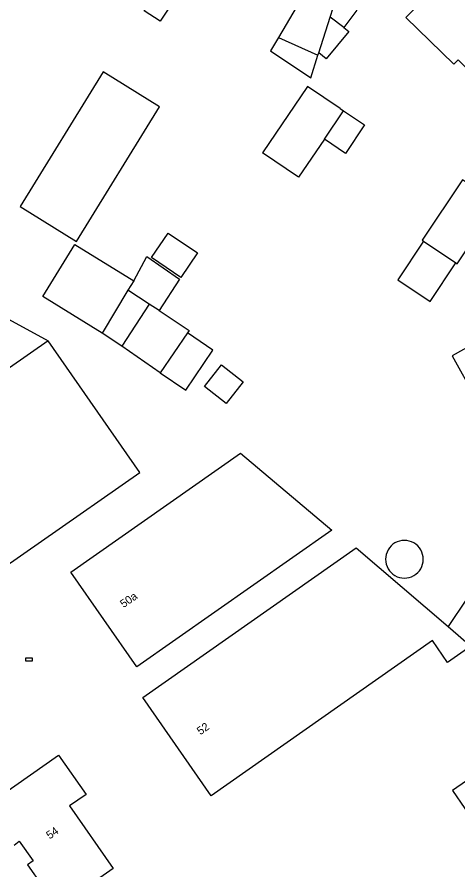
# Model space of a CAD drawing. Extents: x 132999 to 136000, y 398499 to 400501.
# Drawn here: x 134057.1 to 134112.3, y 399753.9 to 399860.4 of the extents above; entities that cross this region are included whole.
import ezdxf

# ---------------------------------------------------------------- set-up
doc = ezdxf.new("R2010")
doc.units = 0
for name, color, linetype in [('gg-afsc-hekwerk', 7, 'Continuous'), ('gg-anno-huisnummerreeks BGT', 7, 'Continuous'), ('gg-bbg-gedigitaliseerde bebouwing', 7, 'Continuous'), ('gg-bbg-gedigitaliseerde bijgebouw', 7, 'Continuous'), ('gg-bbg-hoofdgebouw', 7, 'Continuous'), ('gg-bbg-luifel en loopbrug', 7, 'Continuous'), ('gg-bbg-tussenscheiding', 7, 'Continuous'), ('gt-symb-kolk center center', 7, 'Continuous')]:
    doc.layers.add(name, color=color, linetype=linetype)

# ---------------------------------------------------------------- blocks, each defined once
blk = doc.blocks.new('gt0-KOLKCC')
at = {"layer": 'gt-symb-kolk center center'}
blk.add_lwpolyline([(-0.38, 0.2), (0.38, 0.2), (0.38, -0.2), (-0.38, -0.2)], close=True, dxfattribs=at)

msp = doc.modelspace()

# ---------------------------------------------------------------- linework, layer by layer
at = {"layer": 'gg-afsc-hekwerk'}
msp.add_line((134040.49, 399831.19), (134061.04, 399819.97), dxfattribs=at)
at = {"layer": 'gg-bbg-gedigitaliseerde bebouwing'}
for p, q in [((134105.76, 399860.37), (134111.36, 399866.13)), ((134094.88, 399855.99), (134096.29, 399860.42)), ((134097.99, 399859.13), (134096.29, 399860.42)), ((134099.63, 399861.29), (134097.99, 399859.13)), ((134089.82, 399857.88), (134094.77, 399855.66)), ((134094.77, 399855.66), (134094.88, 399855.99)), ((134099.55, 399794.11), (134111.03, 399784.28))]:
    msp.add_line(p, q, dxfattribs=at)
for points in [[(134097.57, 399870.71), (134098.87, 399869.66), (134096.65, 399866.6), (134095.47, 399867.49), (134089.82, 399857.88)], [(134105.76, 399860.37), (134111.76, 399854.55), (134112.28, 399855.09), (134114.55, 399852.89)]]:
    msp.add_lwpolyline(points, dxfattribs=at)
at = {"layer": 'gg-bbg-gedigitaliseerde bijgebouw'}
for p, q in [((134097.54, 399849.01), (134097.98, 399848.72)), ((134107.97, 399832.43), (134112.02, 399829.73)), ((134112.02, 399829.73), (134112.19, 399829.62)), ((134071.73, 399827.49), (134071, 399826.32)), ((134073.67, 399824.57), (134071, 399826.32)), ((134074.9, 399823.76), (134073.67, 399824.57)), ((134070.22, 399819.3), (134067.8, 399820.95)), ((134078.46, 399820.99), (134075.05, 399816)), ((134075.05, 399816), (134070.22, 399819.3))]:
    msp.add_line(p, q, dxfattribs=at)
for points in [[(134077.26, 399863.31), (134075.05, 399859.92), (134073.04, 399861.23), (134075.26, 399864.62), (134077.26, 399863.31)], [(134057.51, 399836.75), (134064.59, 399832.39), (134074.97, 399849.22), (134067.89, 399853.58), (134057.51, 399836.75)], [(134097.54, 399849.01), (134093.46, 399851.77), (134087.85, 399843.49)], [(134097.98, 399848.72), (134100.59, 399846.98), (134098.21, 399843.41), (134095.57, 399845.18)], [(134095.57, 399845.18), (134092.34, 399840.44), (134087.85, 399843.49)], [(134112.19, 399829.62), (134117.23, 399837.18), (134112.84, 399840.11), (134107.8, 399832.55), (134107.97, 399832.43)], [(134073.93, 399830.38), (134076.02, 399833.45), (134079.69, 399830.96), (134077.61, 399827.88), (134073.93, 399830.38)], [(134067.8, 399820.95), (134060.36, 399825.54), (134064.37, 399832.03), (134071.73, 399827.49)], [(134074.9, 399823.76), (134078.66, 399821.29), (134078.46, 399820.99)], [(134080.56, 399814.26), (134082.69, 399817), (134085.43, 399814.87), (134083.3, 399812.13), (134080.56, 399814.26)], [(134121.46, 399780.96), (134113.36, 399787.71), (134111.03, 399784.28)], [(134124.56, 399762.77), (134119.92, 399769.52), (134111.58, 399763.79), (134116.22, 399757.04), (134124.56, 399762.77)]]:
    msp.add_lwpolyline(points, dxfattribs=at)
for start, end in [(359.9879, 180.0121), (179.9879, 0.0121)]:
    msp.add_arc((134105.58, 399792.68), 2.36, start, end, dxfattribs=at)
at = {"layer": 'gg-bbg-hoofdgebouw'}
for points in [[(134061.04, 399819.97), (134036.4, 399802.81), (134047.84, 399786.38), (134072.48, 399803.54), (134061.04, 399819.97)], [(134085.07, 399805.95), (134096.5, 399796.31), (134072.12, 399779.22), (134063.86, 399791.08), (134085.07, 399805.95)], [(134113.88, 399781.84), (134110.98, 399779.8), (134109.09, 399782.51), (134081.41, 399763.11), (134072.85, 399775.4), (134099.55, 399794.11)], [(134053.31, 399761.89), (134062.32, 399768.2), (134065.76, 399763.28), (134063.71, 399761.85), (134069.15, 399754.05), (134062.18, 399749.18)], [(134056.76, 399756.96), (134057.42, 399757.43), (134059.16, 399754.99), (134058.46, 399754.51), (134062.18, 399749.18)]]:
    msp.add_lwpolyline(points, dxfattribs=at)
at = {"layer": 'gg-bbg-luifel en loopbrug'}
msp.add_line((134107.97, 399832.43), (134104.74, 399827.6), dxfattribs=at)
for points in [[(134097.99, 399859.13), (134098.62, 399858.64), (134095.81, 399855.22), (134094.88, 399855.99)], [(134089.82, 399857.88), (134088.84, 399856.21), (134093.88, 399852.85), (134094.77, 399855.66)], [(134071.73, 399827.49), (134073.38, 399830.52), (134077.46, 399827.67), (134074.9, 399823.76)], [(134104.74, 399827.6), (134108.8, 399824.9), (134112.02, 399829.73)], [(134075.05, 399816), (134078.25, 399813.83), (134081.64, 399818.83), (134078.46, 399820.99)], [(134111.54, 399818.09), (134114.41, 399812.94), (134117.25, 399814.53), (134114.38, 399819.68), (134111.54, 399818.09)]]:
    msp.add_lwpolyline(points, dxfattribs=at)
at = {"layer": 'gg-bbg-tussenscheiding'}
for p, q in [((134095.57, 399845.18), (134097.98, 399848.72)), ((134071, 399826.32), (134067.8, 399820.95)), ((134073.67, 399824.57), (134070.22, 399819.3)), ((134111.03, 399784.28), (134113.88, 399781.84))]:
    msp.add_line(p, q, dxfattribs=at)
msp.add_lwpolyline([(134096.29, 399860.42), (134096.68, 399861.61), (134096.93, 399861.97)], dxfattribs=at)

# ---------------------------------------------------------------- block references
at = {"layer": 'gt-symb-kolk center center'}
msp.add_blockref('gt0-KOLKCC', (134058.63, 399780.16), dxfattribs=at)

# ---------------------------------------------------------------- texts
at = {"layer": 'gg-anno-huisnummerreeks BGT'}
for s, rotation, p in [('50a', 34.9, (134070.46, 399786.57)), ('52', 34.9, (134080.06, 399770.68)), ('54', 35.5, (134061.22, 399757.65))]:
    msp.add_text(s, height=1, rotation=rotation, dxfattribs=at).set_placement(p)

doc.saveas('drawing.dxf')
